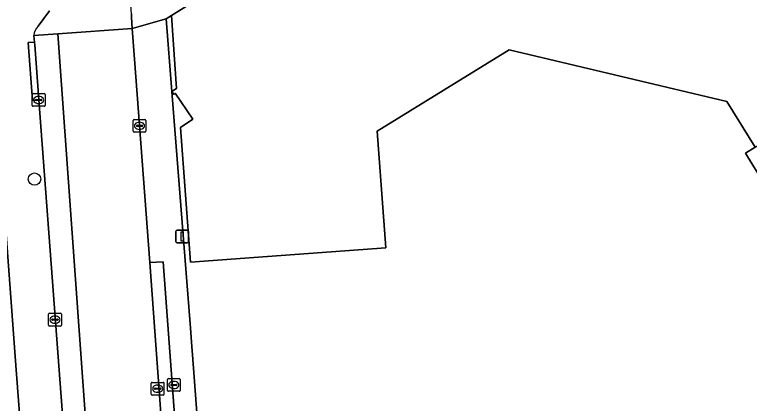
# Model space of a CAD drawing. Extents: x 160663 to 161506, y 382245 to 383291.
# Drawn here: x 161326.9 to 161384.7, y 382896.7 to 382927.2 of the extents above; entities that cross this region are included whole.
import ezdxf

# ---------------------------------------------------------------- set-up
doc = ezdxf.new("R2010")
doc.units = 0
for name, color, linetype in [('IMGEO_Boom', 7, 'Continuous'), ('IMGEO_Brandkraan', 7, 'Continuous'), ('IMGEO_Erf', 7, 'Continuous'), ('IMGEO_Kolk', 7, 'Continuous'), ('IMGEO_Lichtmast', 7, 'Continuous'), ('IMGEO_Pand', 7, 'Continuous'), ('IMGEO_Parkeervlak_open', 7, 'Continuous'), ('IMGEO_Rijbaan_lokaal_open', 7, 'Continuous'), ('IMGEO_Voetpad_open', 7, 'Continuous')]:
    doc.layers.add(name, color=color, linetype=linetype)

msp = doc.modelspace()

# ---------------------------------------------------------------- linework, layer by layer
at = {"layer": 'IMGEO_Boom'}
msp.add_circle((161328.473, 382914.309), 0.489, dxfattribs=at)
at = {"layer": 'IMGEO_Brandkraan'}
for p, q in [((161338.93, 382897.706), (161338.93, 382898.558)), ((161339.005, 382898.632), (161339.857, 382898.632)), ((161339.189, 382898.126), (161339.189, 382898.138)), ((161339.232, 382898.175), (161339.63, 382898.175)), ((161339.418, 382898.412), (161339.443, 382898.412)), ((161339.673, 382898.138), (161339.673, 382898.126)), ((161339.931, 382898.558), (161339.931, 382897.706)), ((161339.857, 382897.632), (161339.005, 382897.632)), ((161339.627, 382898.089), (161339.229, 382898.089)), ((161339.441, 382897.852), (161339.416, 382897.852))]:
    msp.add_line(p, q, dxfattribs=at)
for points in [[(161338.93, 382897.706), (161338.93, 382898.558)], [(161339.005, 382898.632), (161339.857, 382898.632)], [(161339.931, 382898.558), (161339.931, 382897.706)], [(161339.857, 382897.632), (161339.005, 382897.632)]]:
    msp.add_lwpolyline(points, dxfattribs=at)
for centre, radius, start, end in [((161339.007, 382898.556), 0.0765, 91.55205, 178.44795), ((161339.007, 382898.556), 0.0765, 91.55205, 178.44795), ((161339.229, 382898.135), 0.0403, 85.87752, 175.75265), ((161339.226, 382898.125), 0.0366, 178.93798, 274.71019), ((161339.63, 382898.132), 0.043, 264.86636, 352.45326), ((161339.634, 382898.137), 0.0386, 1.73085, 96.63898), ((161339.855, 382898.556), 0.0765, 1.55205, 88.44795), ((161339.855, 382898.556), 0.0765, 1.55205, 88.44795), ((161339.007, 382897.708), 0.0765, 181.55205, 268.44795), ((161339.007, 382897.708), 0.0765, 181.55205, 268.44795), ((161339.855, 382897.708), 0.0765, 271.55205, 358.44795), ((161339.855, 382897.708), 0.0765, 271.55205, 358.44795)]:
    msp.add_arc(centre, radius, start, end, dxfattribs=at)
for centre, major_axis, ratio, start_param, end_param in [((161339.417, 382898.132), (-0.387, 0.002), 0.722429, 4.712389, 7.853982), ((161339.442, 382898.132), (-0.39, 0.002), 0.717154, 1.570796, 4.712389)]:
    msp.add_ellipse(centre, major_axis=major_axis, ratio=ratio, start_param=start_param, end_param=end_param, dxfattribs=at)
at = {"layer": 'IMGEO_Erf'}
for points in [[(161333.52, 382807.126), (161331.303, 382838.425), (161330.113, 382853.478), (161330.095, 382853.701), (161329.861, 382858.042), (161329.416, 382866.288), (161329.145, 382871.313), (161326.961, 382900.357), (161326.53, 382906.082), (161325.545, 382919.183), (161325.091, 382925.224), (161320.098, 382924.96), (161315.055, 382924.693), (161314.679, 382931.824)], [(161405.343, 382882.279), (161384.524, 382916.081), (161384.366, 382916.337), (161385.135, 382916.803), (161382.904, 382920.416), (161365.777, 382924.473), (161355.402, 382918.071), (161356.079, 382908.91), (161345.726, 382908.145), (161340.739, 382907.776), (161339.955, 382918.37), (161340.919, 382919.026), (161339.543, 382921.048), (161339.422, 382920.966), (161339.27, 382921.19), (161340.72, 382902.926), (161340.734, 382902.616), (161340.84, 382901.117), (161340.873, 382900.827), (161341.365, 382894.211)]]:
    msp.add_lwpolyline(points, dxfattribs=at)
at = {"layer": 'IMGEO_Kolk'}
for p, q in [((161328.303, 382920.103), (161328.303, 382920.955)), ((161328.378, 382921.029), (161329.23, 382921.029)), ((161328.791, 382920.809), (161328.816, 382920.809)), ((161329.304, 382920.955), (161329.304, 382920.103)), ((161328.562, 382920.523), (161328.562, 382920.535)), ((161329, 382920.486), (161328.602, 382920.486)), ((161328.605, 382920.572), (161329.003, 382920.572)), ((161328.814, 382920.249), (161328.789, 382920.249)), ((161329.046, 382920.535), (161329.046, 382920.523)), ((161329.23, 382920.029), (161328.378, 382920.029)), ((161336.232, 382918.068), (161336.232, 382918.92)), ((161336.307, 382918.994), (161337.159, 382918.994)), ((161337.233, 382918.92), (161337.233, 382918.068)), ((161336.491, 382918.488), (161336.491, 382918.5)), ((161336.929, 382918.451), (161336.531, 382918.451)), ((161336.534, 382918.537), (161336.932, 382918.537)), ((161336.72, 382918.774), (161336.745, 382918.774)), ((161336.975, 382918.5), (161336.975, 382918.488)), ((161337.159, 382917.994), (161336.307, 382917.994)), ((161336.743, 382918.214), (161336.718, 382918.214)), ((161329.587, 382902.832), (161329.587, 382903.684)), ((161329.662, 382903.758), (161330.514, 382903.758)), ((161330.075, 382903.538), (161330.1, 382903.538)), ((161330.588, 382903.684), (161330.588, 382902.832)), ((161330.514, 382902.758), (161329.662, 382902.758)), ((161329.846, 382903.252), (161329.846, 382903.264)), ((161330.284, 382903.215), (161329.886, 382903.215)), ((161329.889, 382903.301), (161330.287, 382903.301)), ((161330.098, 382902.978), (161330.073, 382902.978)), ((161330.33, 382903.264), (161330.33, 382903.252)), ((161337.654, 382897.406), (161337.654, 382898.258)), ((161337.729, 382898.332), (161338.581, 382898.332)), ((161338.655, 382898.258), (161338.655, 382897.406)), ((161337.913, 382897.826), (161337.913, 382897.838)), ((161338.351, 382897.789), (161337.953, 382897.789)), ((161337.956, 382897.875), (161338.354, 382897.875)), ((161338.165, 382897.552), (161338.14, 382897.552)), ((161338.142, 382898.112), (161338.167, 382898.112)), ((161338.397, 382897.838), (161338.397, 382897.826)), ((161338.581, 382897.332), (161337.729, 382897.332))]:
    msp.add_line(p, q, dxfattribs=at)
for points in [[(161328.303, 382920.103), (161328.303, 382920.955)], [(161328.378, 382921.029), (161329.23, 382921.029)], [(161329.304, 382920.955), (161329.304, 382920.103)], [(161329.23, 382920.029), (161328.378, 382920.029)], [(161336.232, 382918.068), (161336.232, 382918.92)], [(161336.307, 382918.994), (161337.159, 382918.994)], [(161337.233, 382918.92), (161337.233, 382918.068)], [(161337.159, 382917.994), (161336.307, 382917.994)], [(161329.587, 382902.832), (161329.587, 382903.684)], [(161329.662, 382903.758), (161330.514, 382903.758)], [(161330.588, 382903.684), (161330.588, 382902.832)], [(161330.514, 382902.758), (161329.662, 382902.758)], [(161337.654, 382897.406), (161337.654, 382898.258)], [(161337.729, 382898.332), (161338.581, 382898.332)], [(161338.655, 382898.258), (161338.655, 382897.406)], [(161338.581, 382897.332), (161337.729, 382897.332)]]:
    msp.add_lwpolyline(points, dxfattribs=at)
for centre, radius, start, end in [((161328.38, 382920.953), 0.0765, 91.55205, 178.44795), ((161328.38, 382920.953), 0.0765, 91.55205, 178.44795), ((161329.228, 382920.953), 0.0765, 1.55205, 88.44795), ((161329.228, 382920.953), 0.0765, 1.55205, 88.44795), ((161328.38, 382920.105), 0.0765, 181.55205, 268.44795), ((161328.38, 382920.105), 0.0765, 181.55205, 268.44795), ((161328.602, 382920.532), 0.0403, 85.87752, 175.75265), ((161328.599, 382920.522), 0.0366, 178.93798, 274.71019), ((161329.003, 382920.529), 0.043, 264.86636, 352.45326), ((161329.007, 382920.534), 0.0386, 1.73085, 96.63898), ((161329.228, 382920.105), 0.0765, 271.55205, 358.44795), ((161329.228, 382920.105), 0.0765, 271.55205, 358.44795), ((161336.309, 382918.918), 0.0765, 91.55205, 178.44795), ((161336.309, 382918.918), 0.0765, 91.55205, 178.44795), ((161337.157, 382918.918), 0.0765, 1.55205, 88.44795), ((161337.157, 382918.918), 0.0765, 1.55205, 88.44795), ((161336.531, 382918.497), 0.0403, 85.87752, 175.75265), ((161336.528, 382918.487), 0.0366, 178.93798, 274.71019), ((161336.932, 382918.494), 0.043, 264.86636, 352.45326), ((161336.936, 382918.499), 0.0386, 1.73085, 96.63898), ((161336.309, 382918.07), 0.0765, 181.55205, 268.44795), ((161336.309, 382918.07), 0.0765, 181.55205, 268.44795), ((161337.157, 382918.07), 0.0765, 271.55205, 358.44795), ((161337.157, 382918.07), 0.0765, 271.55205, 358.44795), ((161329.664, 382903.682), 0.0765, 91.55205, 178.44795), ((161329.664, 382903.682), 0.0765, 91.55205, 178.44795), ((161330.512, 382903.682), 0.0765, 1.55205, 88.44795), ((161330.512, 382903.682), 0.0765, 1.55205, 88.44795), ((161329.664, 382902.834), 0.0765, 181.55205, 268.44795), ((161329.664, 382902.834), 0.0765, 181.55205, 268.44795), ((161329.886, 382903.261), 0.0403, 85.87752, 175.75265), ((161329.883, 382903.251), 0.0366, 178.93798, 274.71019), ((161330.287, 382903.258), 0.043, 264.86636, 352.45326), ((161330.291, 382903.263), 0.0386, 1.73085, 96.63898), ((161330.512, 382902.834), 0.0765, 271.55205, 358.44795), ((161330.512, 382902.834), 0.0765, 271.55205, 358.44795), ((161337.731, 382898.256), 0.0765, 91.55205, 178.44795), ((161337.731, 382898.256), 0.0765, 91.55205, 178.44795), ((161338.579, 382898.256), 0.0765, 1.55205, 88.44795), ((161338.579, 382898.256), 0.0765, 1.55205, 88.44795), ((161337.953, 382897.835), 0.0403, 85.87752, 175.75265), ((161337.95, 382897.825), 0.0366, 178.93798, 274.71019), ((161338.354, 382897.832), 0.043, 264.86636, 352.45326), ((161338.358, 382897.837), 0.0386, 1.73085, 96.63898), ((161337.731, 382897.408), 0.0765, 181.55205, 268.44795), ((161337.731, 382897.408), 0.0765, 181.55205, 268.44795), ((161338.579, 382897.408), 0.0765, 271.55205, 358.44795), ((161338.579, 382897.408), 0.0765, 271.55205, 358.44795)]:
    msp.add_arc(centre, radius, start, end, dxfattribs=at)
for centre, major_axis, ratio, start_param, end_param in [((161328.79, 382920.529), (-0.387, 0.002), 0.722429, 4.712389, 7.853982), ((161328.815, 382920.529), (-0.39, 0.002), 0.717154, 1.570796, 4.712389), ((161336.719, 382918.494), (-0.387, 0.002), 0.722429, 4.712389, 7.853982), ((161336.744, 382918.494), (-0.39, 0.002), 0.717154, 1.570796, 4.712389), ((161330.074, 382903.258), (-0.387, 0.002), 0.722429, 4.712389, 7.853982), ((161330.099, 382903.258), (-0.39, 0.002), 0.717154, 1.570796, 4.712389), ((161338.141, 382897.832), (-0.387, 0.002), 0.722429, 4.712389, 7.853982), ((161338.166, 382897.832), (-0.39, 0.002), 0.717154, 1.570796, 4.712389)]:
    msp.add_ellipse(centre, major_axis=major_axis, ratio=ratio, start_param=start_param, end_param=end_param, dxfattribs=at)
at = {"layer": 'IMGEO_Lichtmast'}
for p, q in [((161339.682, 382910.293), (161340.472, 382910.293)), ((161340.472, 382910.293), (161339.682, 382910.293)), ((161339.582, 382909.393), (161339.582, 382910.193)), ((161339.582, 382910.193), (161339.582, 382909.393)), ((161340.572, 382910.193), (161340.572, 382909.393)), ((161340.572, 382909.393), (161340.572, 382910.193)), ((161340.472, 382909.293), (161339.682, 382909.293)), ((161339.682, 382909.293), (161340.472, 382909.293))]:
    msp.add_line(p, q, dxfattribs=at)
msp.add_lwpolyline([(161340.002, 382910.168), (161340.152, 382910.168), (161340.152, 382909.418), (161340.002, 382909.418), (161340.002, 382910.168)], dxfattribs=at)
for centre, start, end in [((161339.682, 382910.193), 90, 180), ((161339.682, 382910.193), 90, 180), ((161340.472, 382910.193), 0, 90), ((161340.472, 382910.193), 360, 90), ((161339.682, 382909.393), 180, 270), ((161339.682, 382909.393), 180, 270), ((161340.472, 382909.393), 270, 0), ((161340.472, 382909.393), 270, 0)]:
    msp.add_arc(centre, 0.1, start, end, dxfattribs=at)
at = {"layer": 'IMGEO_Pand'}
msp.add_lwpolyline([(161397.704, 382924.52), (161397.632, 382924.635), (161398.223, 382924.955), (161398.767, 382927.214), (161396.328, 382931.159), (161382.274, 382953.884), (161380.903, 382953.032), (161339.247, 382927.166), (161339.634, 382921.437), (161339.27, 382921.19), (161339.422, 382920.966), (161339.543, 382921.048), (161340.919, 382919.026), (161339.955, 382918.37), (161340.739, 382907.776), (161345.726, 382908.145), (161356.079, 382908.91), (161355.402, 382918.071), (161365.777, 382924.473), (161382.904, 382920.416), (161385.135, 382916.803)], close=True, dxfattribs=at)
msp.add_lwpolyline([(161385.135, 382916.803), (161384.366, 382916.337), (161384.524, 382916.081), (161405.343, 382882.279), (161378.129, 382865.538), (161378.773, 382855.975), (161380.588, 382853.028), (161380.303, 382852.842), (161380.561, 382852.426), (161380.859, 382852.586), (161387.832, 382841.264)], dxfattribs=at)
at = {"layer": 'IMGEO_Parkeervlak_open'}
for points in [[(161330.303, 382925.731), (161328.426, 382925.596), (161328.479, 382925.08), (161328.503, 382924.851), (161328.804, 382920.529), (161332.577, 382870.378), (161332.854, 382866.149)], [(161334.779, 382863.418), (161330.303, 382925.731)]]:
    msp.add_lwpolyline(points, dxfattribs=at)
at = {"layer": 'IMGEO_Rijbaan_lokaal_open'}
for points in [[(161328.426, 382925.596), (161330.303, 382925.731), (161336.157, 382926.15), (161336.094, 382927.032), (161336.093, 382927.286), (161335.501, 382935.338)], [(161329.645, 382927.528), (161328.76, 382926.328)], [(161342.609, 382839.033), (161339.346, 382882.938), (161337.542, 382907.755), (161336.331, 382923.739), (161336.157, 382926.15), (161330.303, 382925.731), (161334.779, 382863.418), (161334.932, 382861.186), (161339.267, 382804.021), (161337.433, 382803.888), (161337.739, 382799.754), (161338.436, 382792.812), (161343.129, 382786.236), (161349.193, 382778.982), (161354.671, 382783.414), (161348.032, 382791.382)]]:
    msp.add_lwpolyline(points, dxfattribs=at)
msp.add_arc((161329.526, 382925.536), 1.102, 134.06184, 176.88523, dxfattribs=at)
at = {"layer": 'IMGEO_Voetpad_open'}
for points in [[(161336.093, 382927.286), (161336.094, 382927.032), (161336.157, 382926.15), (161338.821, 382926.903), (161339.247, 382927.166), (161380.903, 382953.032)], [(161325.536, 382933.693), (161326.009, 382925.272), (161325.589, 382925.25), (161326.051, 382919.222), (161325.545, 382919.183), (161326.53, 382906.082), (161326.961, 382900.357), (161329.145, 382871.313), (161329.416, 382866.288), (161329.861, 382858.042), (161330.377, 382858.068), (161330.612, 382853.503), (161330.113, 382853.478), (161331.303, 382838.425), (161333.52, 382807.126)], [(161328.76, 382926.328), (161329.645, 382927.528)], [(161343.59, 382864.794), (161343.294, 382869.063), (161342.467, 382880.016), (161342.248, 382883.94), (161341.775, 382890.039), (161341.472, 382893.94), (161341.365, 382894.211), (161340.873, 382900.827), (161340.84, 382901.117), (161340.734, 382902.616), (161340.72, 382902.926), (161339.27, 382921.19), (161338.821, 382926.903), (161336.157, 382926.15), (161336.331, 382923.739), (161337.542, 382907.755), (161338.582, 382907.8), (161340.425, 382883.048), (161339.346, 382882.938), (161342.609, 382839.033)], [(161332.854, 382866.149), (161332.577, 382870.378), (161328.804, 382920.529), (161328.306, 382920.493), (161327.969, 382925.043), (161328.479, 382925.08), (161328.426, 382925.596)]]:
    msp.add_lwpolyline(points, dxfattribs=at)
for points in [[(161338.821, 382926.903), (161339.27, 382921.19), (161339.634, 382921.437), (161339.247, 382927.166)], [(161328.804, 382920.529), (161328.503, 382924.851), (161328.479, 382925.08), (161327.969, 382925.043), (161328.306, 382920.493)], [(161337.542, 382907.755), (161339.346, 382882.938), (161340.425, 382883.048), (161338.582, 382907.8)]]:
    msp.add_lwpolyline(points, close=True, dxfattribs=at)
msp.add_arc((161329.526, 382925.536), 1.102, 134.06184, 176.88523, dxfattribs=at)

doc.saveas('drawing.dxf')
